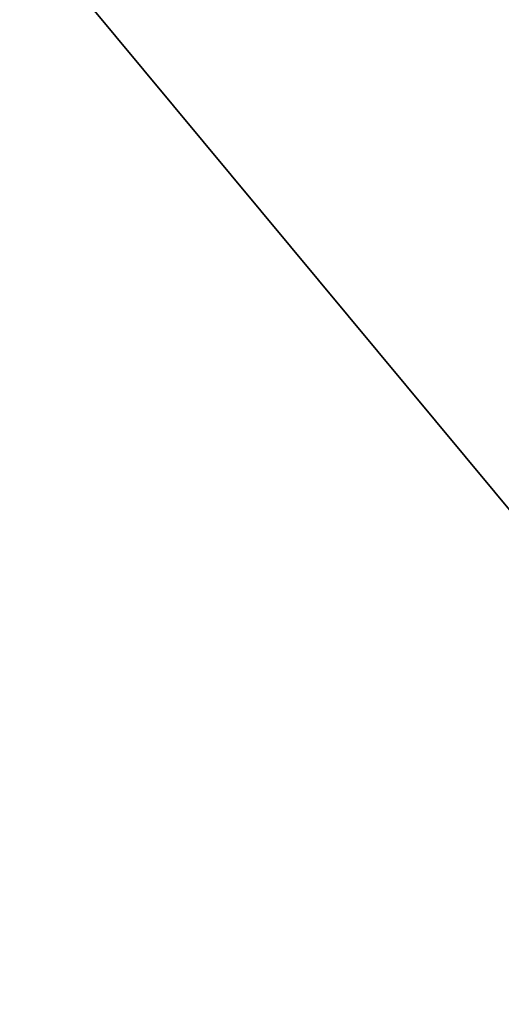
# Model space of a CAD drawing. Extents: x 4 to 899, y 7 to 454.
# Tile 798 of 1056: x 717 to 748, y 155 to 217. Entities that reach past the tile are written whole.
import ezdxf

# ---------------------------------------------------------------- set-up
doc = ezdxf.new("R2010")
doc.units = 0

msp = doc.modelspace()

# ---------------------------------------------------------------- linework, layer by layer
for points in [[(6.475002, 9.661072, 439.718628), (897.474976, 453.190216, 162.570862), (6.475001, 453.190216, 162.570862)], [(897.474976, 9.661072, 439.718628), (897.474976, 453.190216, 162.570862), (6.475002, 9.661072, 439.718628)], [(510.584869, 119.231735, 365.355408), (510.584869, 450.540619, 158.330627), (898.474976, 449.692596, 158.860535)], [(510.584869, 119.231735, 365.355408), (898.474976, 449.692596, 158.860535), (898.474976, 119.231735, 365.355408)], [(897.474976, 7.011475, 435.478394), (898.474976, 260.570923, 277.036865), (686.472534, 7.011475, 435.478394)], [(898.474976, 260.570923, 277.036865), (686.472534, 260.570923, 277.036865), (686.472534, 7.011475, 435.478394)], [(686.472534, 7.006176, 435.46991), (686.472534, 260.565613, 277.028381), (897.474976, 7.006176, 435.46991)], [(897.474976, 7.006176, 435.46991), (686.472534, 260.565613, 277.028381), (898.474976, 260.565613, 277.028381)]]:
    msp.add_3dface(points)

doc.saveas('drawing.dxf')
